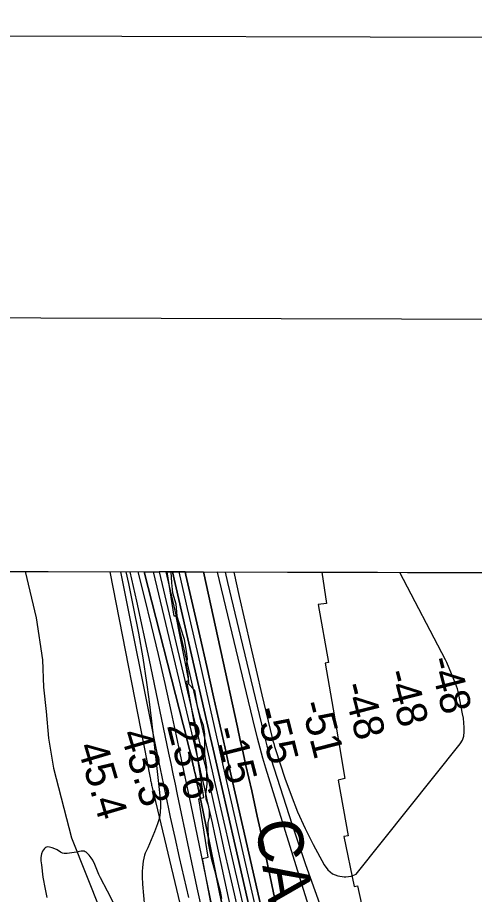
# Model space of a CAD drawing. Extents: x 3161615 to 3199515, y 867541 to 892976.
# Drawn here: x 3177235 to 3178249, y 890448 to 892392 of the extents above; entities that cross this region are included whole.
import ezdxf

# ---------------------------------------------------------------- set-up
doc = ezdxf.new("R2010")
doc.units = 0
for name, color, linetype in [('G-ANNO-NPLT', 7, 'Continuous'), ('V-ANNO-SYMB', 7, 'Continuous'), ('V-GRID-FRAM', 7, 'Continuous'), ('V-RIVR-EDGE', 7, 'Continuous'), ('V-RIVR-RANG', 7, 'Continuous'), ('V-ROAD-CNTR', 7, 'Continuous'), ('V-RRAP-RVMT', 7, 'Continuous'), ('V-RRAP-RVMT-IDEN', 7, 'Continuous'), ('V-SITE-VEGE', 7, 'Continuous'), ('V-TOPO-DPTH', 7, 'Continuous'), ('V-TOPO-MAJR', 7, 'Continuous'), ('V-TOPO-MINR', 7, 'Continuous'), ('V-TOPO-WATR', 7, 'Continuous')]:
    doc.layers.add(name, color=color, linetype=linetype)

msp = doc.modelspace()

# ---------------------------------------------------------------- linework, layer by layer
at = {"layer": 'G-ANNO-NPLT'}
msp.add_lwpolyline([(3162198.0523874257, 868225.8542885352), (3198864.5793811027, 868124.527535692), (3198931.3629230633, 892291.1022587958), (3162264.8359293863, 892392.4290116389)], close=True, dxfattribs=at)
at = {"layer": 'V-ANNO-SYMB'}
msp.add_lwpolyline([(3164949.9020000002, 868843.2980000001), (3198032.977, 868751.8740000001), (3198096.306, 891668.361), (3165013.231, 891759.785), (3164949.9020000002, 868843.2980000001)], dxfattribs=at)
at = {"layer": 'V-GRID-FRAM'}
msp.add_lwpolyline([(3165877.443, 891195.481), (3197228.983, 891108.84), (3197186.656, 872920.878), (3165819.245, 873007.562), (3165877.443, 891195.481)], dxfattribs=at)
at = {"layer": 'V-RIVR-EDGE'}
msp.add_lwpolyline([(3177575.2068177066, 891163.1538494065), (3177576.711597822, 891138.4892742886), (3177578.5648461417, 891116.5484216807), (3177586.1346688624, 891092.209056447), (3177588.4518188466, 891065.0214269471), (3177596.494976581, 891039.2502649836), (3177604.5393134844, 891013.9559755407), (3177609.24082607, 890986.7624501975), (3177611.1082244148, 890970.544067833), (3177608.6861284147, 890955.2900430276), (3177612.4574793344, 890937.6363264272), (3177614.308369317, 890914.741728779), (3177627.149731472, 890900.8805881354), (3177632.792018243, 890868.4391067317), (3177639.87789343, 890841.239685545), (3177646.509300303, 890823.1020214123), (3177649.7990620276, 890803.5419938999), (3177649.7294910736, 890775.4065152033), (3177649.688220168, 890758.7159769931), (3177654.383836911, 890729.1380890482), (3177654.3331326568, 890708.6325706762), (3177654.76991344, 890692.4177258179), (3177651.8520782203, 890669.5349198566), (3177652.3053673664, 890659.9962902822), (3177657.515590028, 890645.6771438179), (3177659.8704734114, 890633.7494349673), (3177659.83509835, 890619.4432593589), (3177656.9432048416, 890607.0516488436), (3177657.784928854, 890561.7464010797), (3177664.3786023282, 890528.3488162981), (3177678.0888093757, 890480.1504958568), (3177684.2256561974, 890454.8609230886), (3177687.524851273, 890439.1158757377)], dxfattribs=at)
at = {"layer": 'V-ROAD-CNTR'}
msp.add_lwpolyline([(3177251.451566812, 891164.0485575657), (3177276.433000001, 891061.199999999), (3177290.130000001, 890968.4519999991), (3177292.275000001, 890907.812999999), (3177298.222000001, 890853.229999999), (3177303.150000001, 890794.6079999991), (3177314.375000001, 890727.631999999), (3177354.216000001, 890573.687999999), (3177419.806000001, 890409.837999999)], dxfattribs=at)
at = {"layer": 'V-RRAP-RVMT'}
for p, q in [((3177567.017556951, 891163.1764806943), (3177910.113024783, 891162.2283252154)), ((3177582.034000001, 891065.091999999), (3177567.017556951, 891163.1764806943)), ((3177910.113024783, 891162.2283252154), (3177920.582000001, 891093.0989999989)), ((3177920.582000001, 891093.0989999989), (3177902.067000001, 891090.498999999)), ((3177902.067000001, 891090.498999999), (3177924.9990000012, 890962.4979999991)), ((3177586.672000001, 891065.246999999), (3177582.034000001, 891065.091999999)), ((3177614.668000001, 890921.9489999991), (3177586.6720000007, 891065.246999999)), ((3177924.9990000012, 890962.4979999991), (3177917.309000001, 890960.5489999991)), ((3177917.309000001, 890960.5489999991), (3177935.138000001, 890858.817999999)), ((3177610.104000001, 890920.6029999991), (3177614.668000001, 890921.9489999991)), ((3177633.0360000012, 890792.6009999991), (3177610.104000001, 890920.6029999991)), ((3177935.138000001, 890858.817999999), (3177961.223000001, 890704.699999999)), ((3177628.037000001, 890791.567999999), (3177633.0360000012, 890792.6009999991)), ((3177648.166000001, 890663.052999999), (3177628.0370000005, 890791.567999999)), ((3177961.223000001, 890704.699999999), (3177946.228000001, 890701.6009999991)), ((3177946.228000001, 890701.6009999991), (3177968.241000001, 890577.4979999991)), ((3177636.865000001, 890659.761999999), (3177648.166000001, 890663.052999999)), ((3177658.068000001, 890530.5049999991), (3177636.865000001, 890659.761999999)), ((3177968.241000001, 890577.4979999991), (3177958.676000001, 890576.675999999)), ((3177958.676000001, 890576.675999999), (3177981.578000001, 890465.1859999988)), ((3177645.5190000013, 890527.648999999), (3177658.068000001, 890530.5049999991)), ((3177668.983000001, 890402.388999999), (3177645.5190000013, 890527.648999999)), ((3177981.578000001, 890465.1859999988), (3177989.483000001, 890466.6749999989)), ((3177989.483000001, 890466.6749999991), (3178018.814000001, 890327.8969999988))]:
    msp.add_line(p, q, dxfattribs=at)
at = {"layer": 'V-SITE-VEGE'}
for p, q in [((3176470.688797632, 891166.2062208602), (3177475.078845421, 891163.4305563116)), ((3177475.078845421, 891163.4305563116), (3177480.754000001, 891137.1789999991)), ((3177480.754000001, 891137.1789999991), (3177491.359000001, 891085.962999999)), ((3177491.359000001, 891085.962999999), (3177502.967000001, 891027.2239999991)), ((3177502.967000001, 891027.2239999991), (3177512.703000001, 890972.5589999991)), ((3177512.703000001, 890972.5589999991), (3177521.0530000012, 890917.7659999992)), ((3177521.0530000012, 890917.7659999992), (3177526.003000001, 890881.1829999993)), ((3177526.003000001, 890881.1829999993), (3177532.016000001, 890832.3509999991)), ((3177532.016000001, 890832.3509999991), (3177539.343000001, 890767.1789999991)), ((3177539.343000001, 890767.1789999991), (3177548.711000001, 890680.2479999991)), ((3177548.711000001, 890680.2479999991), (3177551.664000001, 890651.9689999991)), ((3177551.664000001, 890651.9689999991), (3177552.029000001, 890642.5229999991)), ((3177551.431000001, 890629.9959999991), (3177550.3570000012, 890622.8969999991)), ((3177552.029000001, 890642.5229999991), (3177551.431000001, 890629.9959999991)), ((3177548.203000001, 890613.5419999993), (3177545.506000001, 890604.3569999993)), ((3177550.3570000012, 890622.8969999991), (3177548.203000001, 890613.5419999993)), ((3177545.506000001, 890604.3569999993), (3177538.913000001, 890586.3569999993)), ((3177538.913000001, 890586.3569999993), (3177523.9280000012, 890550.9489999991)), ((3177294.273000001, 890549.4189999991), (3177292.103000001, 890546.6239999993)), ((3177296.8030000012, 890551.6209999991), (3177294.273000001, 890549.4189999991)), ((3177299.2150000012, 890552.7059999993), (3177296.803000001, 890551.6209999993)), ((3177301.444000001, 890553.113999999), (3177299.2150000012, 890552.7059999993)), ((3177305.492000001, 890552.8869999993), (3177301.444000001, 890553.113999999)), ((3177311.612000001, 890551.153999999), (3177305.492000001, 890552.8869999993)), ((3177317.264000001, 890549.1159999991), (3177311.612000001, 890551.153999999)), ((3177322.4990000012, 890546.4969999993), (3177317.264000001, 890549.1159999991)), ((3177523.9280000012, 890550.9489999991), (3177518.0770000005, 890538.9949999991)), ((3177287.040000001, 890534.3559999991), (3177286.507000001, 890529.280999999)), ((3177286.507000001, 890529.280999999), (3177286.673000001, 890522.5169999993)), ((3177287.947000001, 890538.1509999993), (3177287.040000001, 890534.3559999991)), ((3177290.352000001, 890543.8139999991), (3177287.947000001, 890538.1509999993)), ((3177292.103000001, 890546.6239999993), (3177290.352000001, 890543.8139999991)), ((3177330.214000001, 890541.2719999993), (3177322.4990000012, 890546.4969999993)), ((3177334.222000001, 890539.2879999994), (3177330.214000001, 890541.2719999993)), ((3177338.463000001, 890538.459999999), (3177334.222000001, 890539.2879999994)), ((3177345.136000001, 890538.8269999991), (3177338.463000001, 890538.459999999)), ((3177355.185000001, 890540.3709999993), (3177345.136000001, 890538.8269999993)), ((3177365.251000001, 890541.685999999), (3177355.185000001, 890540.3709999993)), ((3177376.204000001, 890543.7649999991), (3177365.251000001, 890541.685999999)), ((3177378.932000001, 890544.010999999), (3177376.204000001, 890543.7649999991)), ((3177382.923000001, 890543.4859999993), (3177378.932000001, 890544.010999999)), ((3177384.852000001, 890542.6689999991), (3177382.923000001, 890543.4859999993)), ((3177386.724000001, 890541.3889999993), (3177384.852000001, 890542.6689999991)), ((3177393.370000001, 890535.0049999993), (3177386.724000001, 890541.3889999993)), ((3177398.070000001, 890529.1479999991), (3177393.370000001, 890535.0049999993)), ((3177401.494000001, 890523.8559999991), (3177398.070000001, 890529.1479999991)), ((3177516.565000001, 890534.7969999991), (3177513.604000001, 890521.4089999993)), ((3177518.077000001, 890538.9949999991), (3177516.565000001, 890534.7969999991)), ((3177286.673000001, 890522.5169999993), (3177287.630000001, 890513.5569999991)), ((3177287.630000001, 890513.5569999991), (3177291.2320000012, 890486.481999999)), ((3177406.363000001, 890514.309999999), (3177401.494000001, 890523.8559999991)), ((3177415.425000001, 890492.261999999), (3177406.363000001, 890514.309999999)), ((3177513.604000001, 890521.4089999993), (3177511.908000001, 890507.932999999)), ((3177418.941000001, 890484.9809999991), (3177415.425000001, 890492.261999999)), ((3177511.3740000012, 890498.9069999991), (3177511.273000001, 890486.8279999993)), ((3177511.908000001, 890507.932999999), (3177511.3740000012, 890498.9069999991)), ((3177291.2320000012, 890486.481999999), (3177295.988000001, 890459.4179999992)), ((3177434.369000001, 890455.0469999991), (3177418.9410000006, 890484.9809999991)), ((3177511.273000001, 890486.8279999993), (3177511.978000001, 890470.662999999)), ((3177511.978000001, 890470.662999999), (3177516.473000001, 890420.1799999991)), ((3177295.988000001, 890459.4179999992), (3177299.934000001, 890441.376999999)), ((3177456.946000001, 890410.0489999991), (3177434.369000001, 890455.0469999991))]:
    msp.add_line(p, q, dxfattribs=at)
at = {"layer": 'V-TOPO-DPTH'}
for points in [[(3177740.682355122, 890169.7495625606), (3177645.767092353, 890634.5867872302), (3177642.897275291, 890648.5689376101), (3177640.0085314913, 890662.5471565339), (3177637.0913975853, 890676.5194782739), (3177634.1553369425, 890690.4878685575), (3177629.418759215, 890712.9091105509), (3177628.830638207, 890715.6625831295), (3177628.234312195, 890718.4142583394), (3177627.6256786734, 890721.1632374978), (3177627.008840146, 890723.9104192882), (3177626.105226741, 890727.8930866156), (3177625.932922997, 890728.6473272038), (3177625.5830988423, 890730.1545976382), (3177625.405578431, 890730.9076274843), (3177618.220129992, 890761.1866502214), (3177614.4068178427, 890777.0685854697), (3177610.5375764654, 890792.9367262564), (3177606.584441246, 890808.7841753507), (3177602.575376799, 890824.6178299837), (3177515.8628805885, 891163.3178483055), (3177549.315227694, 891163.2254016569)], [(3177760.7838379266, 890368.4345382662), (3177739.048729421, 890462.2749985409), (3177717.519223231, 890556.1634361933), (3177686.459650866, 890692.6411599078), (3177680.605298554, 890718.3246976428), (3177674.7391623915, 890744.0055393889), (3177668.855350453, 890769.682337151), (3177662.9597546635, 890795.3564389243), (3177578.370433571, 891163.1451066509), (3177549.315227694, 891163.2254016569)], [(3177549.315227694, 891163.2254016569), (3177643.8947379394, 890762.8602356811), (3177646.973618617, 890749.7530218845), (3177650.03040636, 890736.6406871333), (3177653.0540546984, 890723.52067095), (3177656.055610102, 890710.3955338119), (3177671.882737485, 890640.782462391), (3177682.7614203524, 890592.8424608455), (3177693.613614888, 890544.8964754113), (3177704.426076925, 890496.9415141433), (3177715.21205063, 890448.9805689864), (3177811.1791773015, 890021.4254080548)], [(3177549.315227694, 891163.2254016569), (3177643.8947379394, 890762.8602356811), (3177646.973618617, 890749.7530218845), (3177650.03040636, 890736.6406871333), (3177653.0540546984, 890723.52067095), (3177656.055610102, 890710.3955338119), (3177671.882737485, 890640.782462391), (3177682.7614203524, 890592.8424608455), (3177693.613614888, 890544.8964754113), (3177704.426076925, 890496.9415141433), (3177715.21205063, 890448.9805689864), (3177811.1791773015, 890021.4254080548)], [(3177606.573568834, 891163.0671663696), (3177578.370433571, 891163.1451066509), (3177662.9597546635, 890795.3564389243), (3177668.855350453, 890769.682337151), (3177674.7391623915, 890744.0055393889), (3177680.605298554, 890718.3246976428), (3177686.459650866, 890692.6411599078), (3177717.519223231, 890556.1634361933), (3177739.048729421, 890462.2749985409), (3177760.7838379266, 890368.4345382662)], [(3177805.02811079, 890289.8607726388), (3177704.7106936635, 890731.1732135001), (3177702.39899512, 890741.3665281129), (3177700.0941528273, 890751.5613891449), (3177697.799594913, 890761.7585698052), (3177695.51189325, 890771.9572968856), (3177669.924029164, 890886.2996936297), (3177654.751987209, 890953.6489209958), (3177639.452547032, 891020.9690050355), (3177623.9620095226, 891088.2453740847), (3177608.3440737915, 891155.4925998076), (3177606.573568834, 891163.0671663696)], [(3177805.02811079, 890289.8607726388), (3177704.7106936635, 890731.1732135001), (3177702.39899512, 890741.3665281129), (3177700.0941528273, 890751.5613891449), (3177697.799594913, 890761.7585698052), (3177695.51189325, 890771.9572968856), (3177669.924029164, 890886.2996936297), (3177654.751987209, 890953.6489209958), (3177639.452547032, 891020.9690050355), (3177623.9620095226, 891088.2453740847), (3177608.3440737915, 891155.4925998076), (3177606.573568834, 891163.0671663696), (3177647.6136750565, 891162.953750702)], [(3177647.6136750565, 891162.953750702), (3177722.872269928, 890818.4628986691), (3177729.0757623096, 890790.2547422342), (3177735.3314366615, 890762.0582389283), (3177741.6653839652, 890733.8792153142), (3177748.051513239, 890705.7118448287), (3177754.404279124, 890677.5373231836), (3177760.660383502, 890649.3416146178), (3177766.7714956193, 890621.1141256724), (3177772.7859462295, 890592.865449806), (3177868.3584333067, 890138.2478670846)], [(3177868.3584333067, 890138.2478670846), (3177772.7859462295, 890592.865449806), (3177766.7714956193, 890621.1141256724), (3177760.660383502, 890649.3416146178), (3177754.404279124, 890677.5373231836), (3177748.051513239, 890705.7118448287), (3177741.6653839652, 890733.8792153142), (3177735.3314366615, 890762.0582389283), (3177729.0757623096, 890790.2547422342), (3177722.872269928, 890818.4628986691), (3177647.6136750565, 891162.953750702), (3177677.8141607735, 891162.8702906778)], [(3177677.8141607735, 891162.8702906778), (3177760.620487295, 890817.9733586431), (3177766.2599987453, 890795.4666687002), (3177772.194254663, 890773.0410995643), (3177778.570627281, 890750.7372116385), (3177785.2417443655, 890728.51444452), (3177956.901657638, 890176.5559863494)], [(3178390.182645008, 891160.9016372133), (3177677.8141607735, 891162.8702906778), (3177760.620487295, 890817.9733586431), (3177766.2599987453, 890795.4666687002), (3177772.194254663, 890773.0410995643), (3177778.570627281, 890750.7372116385), (3177785.2417443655, 890728.51444452), (3177956.901657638, 890176.5559863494)]]:
    msp.add_lwpolyline(points, dxfattribs=at)
at = {"layer": 'V-TOPO-MAJR'}
for points in [[(3177463.0039933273, 891163.4639255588), (3177540.4714367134, 890779.3165019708), (3177547.69358919, 890743.7943477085), (3177554.990905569, 890708.2877655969), (3177562.4009678, 890672.8045417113), (3177569.886193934, 890637.3368899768), (3177573.791642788, 890618.9758684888), (3177583.454279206, 890574.3774091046), (3177593.3413014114, 890529.8296412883), (3177603.564902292, 890485.3579108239), (3177614.012888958, 890440.9368719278)], [(3177695.2443354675, 891162.8221218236), (3177700.6087049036, 891139.8229899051), (3177729.2666078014, 891019.0133047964), (3177780.2773793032, 890806.6452134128), (3177783.940716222, 890792.14595113), (3177787.829310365, 890777.7102128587), (3177792.0557903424, 890763.3697606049), (3177796.5075275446, 890749.0928323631), (3177844.285776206, 890601.9682400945), (3177873.860885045, 890514.571546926), (3177904.854124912, 890427.7005535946)]]:
    msp.add_lwpolyline(points, dxfattribs=at)
at = {"layer": 'V-TOPO-MINR'}
for points in [[(3177439.650864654, 891163.5284626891), (3177528.9172404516, 890706.0736097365), (3177529.4364138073, 890703.4569460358), (3177529.966565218, 890700.842544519), (3177530.513183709, 890698.2315362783), (3177531.070780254, 890695.6227902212), (3177531.6447259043, 890693.0175907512), (3177532.2294903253, 890690.4148574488), (3177532.8304829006, 890687.8158233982), (3177533.4422942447, 890685.2192555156), (3177711.160965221, 889941.3728336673)], [(3177484.1723436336, 891163.4054261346), (3177498.6175054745, 891098.55432752), (3177526.0161421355, 890971.0036418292), (3177569.7860342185, 890761.4468160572), (3177574.577159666, 890738.5092783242), (3177579.3685258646, 890715.5717908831), (3177584.1602531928, 890692.6343788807), (3177588.9522212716, 890669.6970171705), (3177614.587813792, 890546.9938343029), (3177632.5715654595, 890462.7888194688), (3177651.05363482, 890378.6956515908)], [(3177501.571278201, 891163.3573436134), (3177515.5106632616, 891108.0172265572), (3177531.2802250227, 891044.0676892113), (3177546.6238120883, 890980.0183472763), (3177561.328437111, 890915.8192984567), (3177575.607087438, 890851.5204450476), (3177586.9212878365, 890799.3439129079), (3177595.1618114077, 890761.0454687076), (3177603.320374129, 890722.7297099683), (3177611.3559955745, 890684.3879794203), (3177619.309656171, 890646.0289343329), (3177674.618265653, 890377.1169974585)], [(3177515.8628805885, 891163.3178483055), (3177602.575376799, 890824.6178299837), (3177606.584441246, 890808.7841753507), (3177610.5375764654, 890792.9367262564), (3177614.4068178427, 890777.0685854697), (3177618.220129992, 890761.1866502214), (3177625.405578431, 890730.9076274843), (3177625.5830988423, 890730.1545976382), (3177625.932922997, 890728.6473272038), (3177626.105226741, 890727.8930866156), (3177627.008840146, 890723.9104192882), (3177627.6256786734, 890721.1632374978), (3177628.234312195, 890718.4142583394), (3177628.830638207, 890715.6625831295), (3177629.418759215, 890712.9091105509), (3177634.1553369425, 890690.4878685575), (3177637.0913975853, 890676.5194782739), (3177640.0085314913, 890662.5471565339), (3177642.897275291, 890648.5689376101), (3177645.767092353, 890634.5867872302), (3177740.682355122, 890169.7495625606)], [(3177535.558188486, 891163.263419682), (3177559.402204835, 891064.5416619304), (3177634.639632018, 890746.8765719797), (3177636.269913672, 890739.949249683), (3177637.8870243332, 890733.0188738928), (3177639.484378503, 890726.0839178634), (3177641.0685616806, 890719.1459083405), (3177649.3745773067, 890682.5289586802), (3177655.064430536, 890657.2718814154), (3177660.7043390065, 890632.0037340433), (3177666.2693303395, 890606.7189815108), (3177671.784376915, 890581.4231588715), (3177796.98696728, 890003.0403958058)], [(3177563.8084163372, 891163.185349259), (3177653.3478010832, 890779.0251779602), (3177657.84360461, 890759.6669956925), (3177662.3189491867, 890740.3041018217), (3177666.7636053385, 890720.9341405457), (3177671.187802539, 890701.5594676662), (3177694.5996247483, 890598.6576158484), (3177710.759791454, 890527.8389153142), (3177726.980494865, 890457.0341240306), (3177743.2920033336, 890386.2501966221)], [(3177578.370433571, 891163.1451066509), (3177662.9597546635, 890795.3564389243), (3177668.855350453, 890769.682337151), (3177674.7391623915, 890744.0055393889), (3177680.605298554, 890718.3246976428), (3177686.459650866, 890692.6411599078), (3177717.519223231, 890556.1634361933), (3177739.048729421, 890462.2749985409), (3177760.7838379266, 890368.4345382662)], [(3177592.6800204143, 891163.1055616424), (3177609.0705087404, 891091.8826066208), (3177635.253241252, 890977.1961971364), (3177679.7475593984, 890781.1223327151), (3177683.535029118, 890764.438562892), (3177687.3243797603, 890747.7552204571), (3177691.116551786, 890731.0725191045), (3177694.9106047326, 890714.3902451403), (3177760.227753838, 890427.3060459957)], [(3177606.573568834, 891163.0671663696), (3177608.3440737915, 891155.4925998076), (3177623.9620095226, 891088.2453740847), (3177639.452547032, 891020.9690050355), (3177654.751987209, 890953.6489209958), (3177669.924029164, 890886.2996936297), (3177695.51189325, 890771.9572968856), (3177697.799594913, 890761.7585698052), (3177700.0941528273, 890751.5613891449), (3177702.39899512, 890741.3665281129), (3177704.7106936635, 890731.1732135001), (3177805.02811079, 890289.8607726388)], [(3177868.3584333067, 890138.2478670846), (3177772.7859462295, 890592.865449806), (3177766.7714956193, 890621.1141256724), (3177760.660383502, 890649.3416146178), (3177754.404279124, 890677.5373231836), (3177748.051513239, 890705.7118448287), (3177741.6653839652, 890733.8792153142), (3177735.3314366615, 890762.0582389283), (3177729.0757623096, 890790.2547422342), (3177722.872269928, 890818.4628986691), (3177647.6136750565, 891162.953750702)], [(3177677.8141607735, 891162.8702906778), (3177760.620487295, 890817.9733586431), (3177766.2599987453, 890795.4666687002), (3177772.194254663, 890773.0410995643), (3177778.570627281, 890750.7372116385), (3177785.2417443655, 890728.51444452), (3177956.901657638, 890176.5559863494)], [(3177714.8702871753, 891162.767884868), (3177726.869039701, 891108.3530311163), (3177739.041181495, 891053.8830833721), (3177751.4179022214, 890999.460267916), (3177764.1014913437, 890945.1081508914), (3177776.989659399, 890890.8031661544), (3177799.9355962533, 890795.3190020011), (3177801.5823901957, 890788.8135971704), (3177803.333241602, 890782.3376804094), (3177805.2401792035, 890775.9059957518), (3177807.251174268, 890769.5037991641), (3177828.099069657, 890705.8362707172), (3177841.5674685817, 890668.028882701), (3177856.3018208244, 890630.7600829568), (3177872.9351030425, 890594.2991656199), (3177890.834338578, 890558.3768365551), (3177914.836107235, 890513.165214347), (3177923.352495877, 890502.1926983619), (3177933.3500758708, 890493.7024262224), (3177945.56944289, 890488.9355198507), (3177959.270001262, 890486.6508573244), (3177963.258266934, 890486.6777920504), (3177975.4097661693, 890488.6067643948), (3177986.486303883, 890492.5560668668), (3178216.71353164, 890782.0428567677), (3178221.831601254, 890789.8213007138), (3178224.7321986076, 890798.669202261), (3178226.154481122, 890808.2300755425), (3178225.960562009, 890818.3894773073), (3178225.3498710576, 890828.5107531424), (3178224.1140223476, 890838.5748400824), (3178222.4614018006, 890848.6008010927), (3178214.022416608, 890891.4698096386), (3178212.6029367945, 890897.7001518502), (3178210.942503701, 890903.8578050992), (3178208.9206406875, 890909.9064249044), (3178206.657824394, 890915.8823557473), (3178187.552584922, 890962.1488057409), (3178186.037444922, 890965.3258618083), (3178184.313441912, 890968.3694731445), (3178082.813298, 891161.7510623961)]]:
    msp.add_lwpolyline(points, dxfattribs=at)
at = {"layer": 'V-TOPO-WATR'}
msp.add_lwpolyline([(3177549.315227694, 891163.2254016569), (3177643.8947379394, 890762.8602356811), (3177646.973618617, 890749.7530218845), (3177650.03040636, 890736.6406871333), (3177653.0540546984, 890723.52067095), (3177656.055610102, 890710.3955338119), (3177671.882737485, 890640.782462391), (3177682.7614203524, 890592.8424608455), (3177693.613614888, 890544.8964754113), (3177704.426076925, 890496.9415141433), (3177715.21205063, 890448.9805689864), (3177811.1791773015, 890021.4254080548)], dxfattribs=at)

# ---------------------------------------------------------------- texts
at = {"layer": 'V-RIVR-RANG'}
for s, height, rotation, p in [('-48', 66.99999999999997, 284.2927777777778, (3178147.330732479, 890968.5394270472)), ('-48', 66.99999999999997, 284.2927777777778, (3178051.4987324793, 890939.9684270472)), ('-48', 66.99999999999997, 284.2927777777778, (3177955.667732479, 890911.3984270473)), ('-55', 66.99999999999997, 284.2927777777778, (3177763.222279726, 890857.324803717)), ('-51', 66.99999999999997, 284.2927777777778, (3177862.896422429, 890870.8135350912)), ('23.6', 66.99999999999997, 284.2927777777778, (3177565.9588683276, 890822.1666698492)), ('43.3', 67, 286.45832571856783, (3177462.685572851, 890804.7329999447)), ('-15', 66.99999999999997, 284.2927777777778, (3177671.2975434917, 890813.4169203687)), ('45.4', 67, 286.45832571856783, (3177366.8535728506, 890776.1619999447))]:
    msp.add_text(s, height=height, rotation=rotation, dxfattribs=at).set_placement(p)
at = {"layer": 'V-RRAP-RVMT-IDEN'}
msp.add_text('CARR', height=99.99980199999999, rotation=279.58736838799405, dxfattribs=at).set_placement((3177761.4427295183, 890606.8800005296))

doc.saveas('drawing.dxf')
